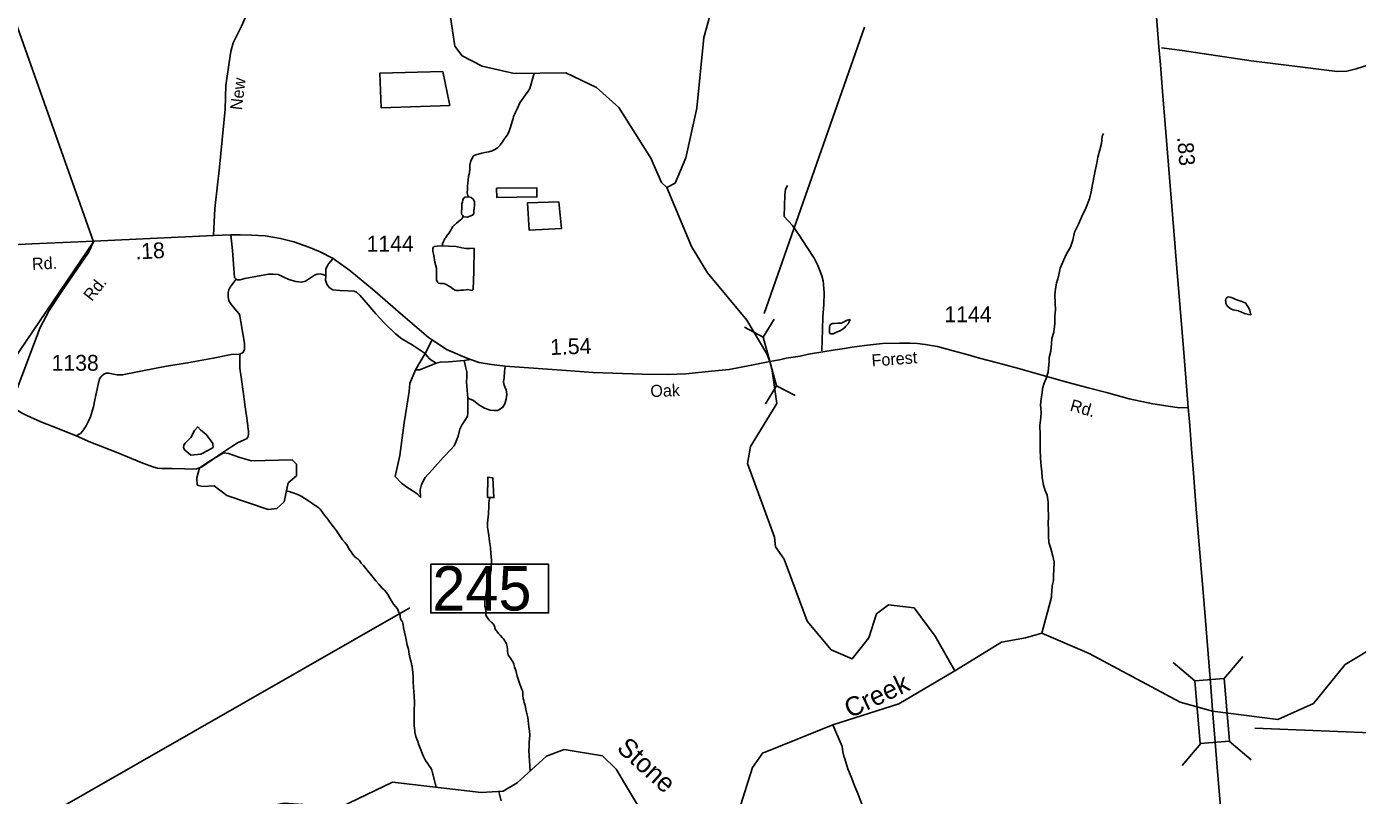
# Model space of a CAD drawing. Extents: x 2082433 to 2279600, y 546599 to 755198.
# Drawn here: x 2180473 to 2190966, y 578053 to 584119 of the extents above; entities that cross this region are included whole.
import ezdxf

# ---------------------------------------------------------------- set-up
doc = ezdxf.new("R2010")
doc.units = 0
for name, color, linetype in [('Exist Boundary Political Fire Districts', 7, 'Continuous'), ('Exist Hydrographic Creek Single Shore', 7, 'Continuous'), ('Exist Hydrographic Creek Single Shore Label', 7, 'Continuous'), ('Exist Hydrographic Misc Water Feature', 7, 'Continuous'), ('Exist Hydrographic Pond Under 1500 Sq Ft', 7, 'Continuous'), ('Exist Road Non-System Type 51', 7, 'Continuous'), ('Exist Road Primary US Attributed', 7, 'Continuous'), ('Exist Road Primary US Mileage Hundredths English Label', 7, 'Continuous'), ('Exist Road Primary US Structure Standard Bridge CELL', 7, 'Continuous'), ('Exist Road Primary US Structure Standard Bridge Number Label', 7, 'Continuous'), ('Exist Road Secondary Mileage Hundredths English Label', 7, 'Continuous'), ('Exist Road Secondary Structure Culvert CELL', 7, 'Continuous'), ('Exist Road Secondary Structure Culvert Number Label', 7, 'Continuous'), ('Exist Road Secondary Structure Standard Bridge Number Label', 7, 'Continuous'), ('Exist Road Secondary Type 51 Attributed', 7, 'Continuous'), ('Exist Road Secondary Type 51 Label', 7, 'Continuous'), ('Exist Road Secondary Type 51 Number Label', 7, 'Continuous')]:
    doc.layers.add(name, color=color, linetype=linetype)

msp = doc.modelspace()

# ---------------------------------------------------------------- linework, layer by layer
at = {"layer": 'Exist Boundary Political Fire Districts'}
msp.add_lwpolyline([(2179725, 580542), (2181000, 582421), (2180147, 584830)], dxfattribs=at)
at = {"layer": 'Exist Hydrographic Creek Single Shore'}
for points in [[(2185521, 582850), (2185588, 582884), (2185670, 583083), (2185759, 583475), (2185814, 584034), (2185888, 584308), (2185945, 584419), (2186327, 584769), (2186438, 584957)], [(2185521, 582850), (2185479, 582890), (2185395, 583082), (2185143, 583480), (2184967, 583638), (2184725, 583755), (2184317, 583750), (2184066, 583807), (2183908, 583889), (2183849, 583966), (2183805, 584265)], [(2183957, 582775), (2183953, 582787), (2183950, 582797), (2183948, 582807), (2183948, 582815), (2183949, 582829), (2183950, 582857), (2183952, 582889), (2183954, 582907), (2183958, 582937), (2183966, 582965), (2183967, 582999), (2183969, 583027), (2183977, 583059), (2183985, 583079), (2183991, 583093), (2183995, 583097), (2184001, 583101), (2184015, 583107), (2184023, 583111), (2184037, 583114), (2184063, 583120), (2184087, 583126), (2184117, 583130), (2184143, 583140), (2184164, 583150), (2184186, 583162), (2184208, 583185), (2184216, 583196), (2184226, 583211), (2184238, 583230), (2184254, 583251), (2184264, 583265), (2184276, 583289), (2184283, 583309), (2184289, 583325), (2184303, 583371), (2184309, 583395), (2184313, 583409), (2184321, 583427), (2184329, 583445), (2184343, 583477), (2184362, 583517), (2184386, 583552), (2184394, 583563), (2184406, 583581), (2184428, 583611), (2184440, 583630), (2184475, 583752)], [(2188965, 583276), (2188955, 583256), (2188950, 583198), (2188936, 583148), (2188921, 583088), (2188913, 583043), (2188901, 582994), (2188892, 582942), (2188878, 582873), (2188866, 582815), (2188855, 582761), (2188825, 582687), (2188794, 582621), (2188768, 582561), (2188737, 582497), (2188723, 582435), (2188704, 582378), (2188674, 582326), (2188650, 582274), (2188623, 582214), (2188609, 582148), (2188594, 582094), (2188586, 582050), (2188582, 582004), (2188584, 581936), (2188585, 581884), (2188582, 581836), (2188580, 581778), (2188572, 581708), (2188557, 581658), (2188555, 581616), (2188549, 581558), (2188537, 581508), (2188536, 581478), (2188530, 581426), (2188527, 581392), (2188513, 581343), (2188497, 581305), (2188484, 581265), (2188480, 581229), (2188472, 581183), (2188468, 581135), (2188473, 581077), (2188471, 581035), (2188463, 580971), (2188464, 580899), (2188466, 580842), (2188464, 580785), (2188467, 580712), (2188474, 580651), (2188478, 580607), (2188482, 580562), (2188492, 580502), (2188505, 580460), (2188521, 580422), (2188527, 580366), (2188527, 580320), (2188530, 580256), (2188528, 580196), (2188531, 580148), (2188531, 580098), (2188534, 580048), (2188550, 580000), (2188565, 579942), (2188575, 579894), (2188573, 579833), (2188571, 579794), (2188569, 579750), (2188560, 579706), (2188556, 579662), (2188554, 579640), (2188554, 579616), (2188479, 579333)], [(2187791, 579036), (2187637, 579309), (2187471, 579534), (2187269, 579558), (2187174, 579487), (2187115, 579297), (2186984, 579131), (2186818, 579202), (2186628, 579428), (2186447, 579916), (2186378, 580015), (2186370, 580090), (2186158, 580672), (2186182, 580806), (2186389, 581146), (2186353, 581402), (2186333, 581477), (2186310, 581537), (2186152, 581804), (2185841, 582177), (2185715, 582383), (2185521, 582850)], [(2183753, 582390), (2183753, 582404), (2183761, 582424), (2183765, 582433), (2183772, 582448), (2183778, 582456), (2183792, 582477), (2183804, 582493), (2183812, 582506), (2183818, 582514), (2183824, 582524), (2183834, 582541), (2183842, 582549), (2183846, 582553), (2183854, 582561), (2183864, 582569), (2183878, 582581), (2183893, 582591), (2183904, 582603), (2183910, 582611), (2183918, 582623)], [(2188479, 579333), (2188851, 579174), (2189570, 578789), (2189823, 578717), (2190338, 578652), (2190620, 578778), (2190869, 579087), (2191142, 579249), (2191408, 579316), (2192099, 579332), (2192467, 579281), (2192893, 579168), (2193134, 579196), (2193274, 579304), (2193478, 579930), (2193611, 580082), (2193785, 580140), (2194176, 580162), (2194309, 580255), (2194491, 580438), (2194674, 580572), (2194956, 580691), (2195148, 580651), (2195182, 580601)], [(2182521, 580452), (2182532, 580454), (2182542, 580452), (2182564, 580444), (2182582, 580437), (2182597, 580432), (2182616, 580425), (2182638, 580415), (2182667, 580395), (2182695, 580377), (2182719, 580361), (2182741, 580347), (2182759, 580335), (2182771, 580325), (2182779, 580320), (2182789, 580312), (2182808, 580284), (2182823, 580264), (2182848, 580232), (2182865, 580208), (2182892, 580173), (2182916, 580140), (2182944, 580101), (2182964, 580071), (2182984, 580045), (2182997, 580029), (2183016, 579995), (2183031, 579975), (2183045, 579955), (2183065, 579933), (2183087, 579918), (2183097, 579907), (2183111, 579885), (2183129, 579866), (2183158, 579830), (2183184, 579798), (2183226, 579747), (2183250, 579721), (2183274, 579691), (2183294, 579673), (2183311, 579653), (2183321, 579639), (2183337, 579609), (2183349, 579589), (2183367, 579563), (2183381, 579543), (2183397, 579524), (2183403, 579513), (2183409, 579497), (2183413, 579487), (2183418, 579473), (2183419, 579459), (2183421, 579446), (2183430, 579432), (2183436, 579422), (2183442, 579402), (2183446, 579374), (2183454, 579342), (2183460, 579308), (2183467, 579280), (2183475, 579238), (2183483, 579206), (2183487, 579186), (2183489, 579168), (2183495, 579140), (2183503, 579116), (2183508, 579092), (2183514, 579064), (2183518, 579026), (2183522, 578986), (2183522, 578944), (2183525, 578912), (2183527, 578866), (2183529, 578844), (2183529, 578822), (2183531, 578799), (2183531, 578771), (2183530, 578734), (2183528, 578688), (2183528, 578647), (2183530, 578604), (2183531, 578582), (2183533, 578564), (2183534, 578553), (2183543, 578519), (2183559, 578479), (2183567, 578451), (2183575, 578427), (2183583, 578407), (2183594, 578379), (2183602, 578361), (2183616, 578333), (2183624, 578321), (2183634, 578307), (2183648, 578287), (2183658, 578273), (2183664, 578265), (2183668, 578251), (2183672, 578241), (2183703, 578117)], [(2184128, 580403), (2184124, 580395), (2184120, 580377), (2184118, 580363), (2184118, 580333), (2184115, 580275), (2184109, 580227), (2184107, 580203), (2184107, 580169), (2184112, 580139), (2184118, 580103), (2184124, 580057), (2184130, 580009), (2184134, 579961), (2184139, 579913), (2184139, 579887), (2184137, 579858), (2184135, 579833), (2184132, 579809), (2184127, 579781), (2184118, 579747), (2184106, 579701), (2184100, 579667), (2184096, 579645), (2184091, 579619), (2184088, 579601), (2184086, 579581), (2184085, 579565), (2184087, 579547), (2184091, 579531), (2184093, 579513), (2184095, 579489), (2184095, 579477), (2184099, 579465), (2184109, 579451), (2184119, 579438), (2184130, 579426), (2184139, 579418), (2184143, 579414), (2184151, 579408), (2184158, 579400), (2184160, 579394), (2184164, 579380), (2184166, 579372), (2184168, 579364), (2184172, 579356), (2184180, 579348), (2184194, 579330), (2184208, 579318), (2184224, 579300), (2184234, 579288), (2184244, 579274), (2184250, 579262), (2184256, 579248), (2184261, 579229), (2184264, 579206), (2184266, 579188), (2184267, 579179), (2184267, 579172), (2184271, 579162), (2184273, 579158), (2184289, 579135), (2184301, 579115), (2184309, 579105), (2184315, 579089), (2184319, 579067), (2184330, 579039), (2184342, 578995), (2184348, 578971), (2184362, 578931), (2184372, 578905), (2184378, 578889), (2184383, 578879), (2184384, 578875), (2184386, 578871), (2184386, 578859), (2184386, 578841), (2184389, 578819), (2184393, 578801), (2184397, 578785), (2184403, 578763), (2184409, 578734), (2184416, 578710), (2184424, 578669), (2184430, 578621), (2184434, 578594), (2184439, 578560), (2184442, 578530), (2184438, 578498), (2184437, 578472), (2184437, 578439), (2184433, 578408), (2184443, 578245)], [(2187791, 579036), (2188159, 579261), (2188349, 579297), (2188479, 579333)], [(2186830, 578609), (2187352, 578775), (2187791, 579036)], [(2181467, 577887), (2181947, 577826), (2182314, 577956), (2182504, 577992), (2182948, 577959), (2183357, 578157), (2184057, 578077), (2184232, 578087), (2184340, 578153), (2184572, 578362), (2184713, 578415), (2185013, 578366), (2185122, 578259), (2185341, 577894), (2185516, 577736), (2185625, 577701), (2185800, 577694), (2185958, 577806), (2186106, 577980), (2186196, 578273), (2186279, 578390), (2186296, 578394), (2186830, 578609)], [(2187071, 577677), (2187070, 577687), (2187076, 577739), (2187080, 577803), (2187081, 577855), (2187081, 577893), (2187074, 577933), (2187067, 577965), (2187050, 578005), (2187028, 578067), (2187004, 578124), (2186975, 578200), (2186949, 578264), (2186932, 578316), (2186922, 578350), (2186918, 578362), (2186910, 578398), (2186904, 578440), (2186830, 578609)], [(2184215, 578009), (2184196, 578085)]]:
    msp.add_lwpolyline(points, dxfattribs=at)
at = {"layer": 'Exist Hydrographic Misc Water Feature'}
msp.add_lwpolyline([(2190125, 581845), (2190118, 581880), (2190106, 581908), (2190096, 581922), (2190086, 581936), (2190068, 581946), (2190048, 581954), (2190008, 581966), (2189986, 581977), (2189964, 581985), (2189952, 581987), (2189940, 581985), (2189934, 581977), (2189930, 581971), (2189926, 581959), (2189928, 581949), (2189930, 581935), (2189934, 581925), (2189946, 581911), (2189960, 581897), (2189973, 581891), (2189986, 581885), (2190028, 581876), (2190077, 581856), (2190109, 581848), (2190125, 581845)], dxfattribs=at)
at = {"layer": 'Exist Hydrographic Pond Under 1500 Sq Ft'}
for points in [[(2183754, 583764), (2183258, 583751), (2183270, 583479), (2183810, 583498), (2183754, 583764)], [(2184178, 582844), (2184496, 582848), (2184497, 582776), (2184181, 582770), (2184178, 582844)], [(2183957, 582775), (2183931, 582773), (2183923, 582769), (2183919, 582765), (2183913, 582749), (2183909, 582735), (2183905, 582721), (2183904, 582689), (2183903, 582653), (2183906, 582635), (2183912, 582625), (2183918, 582623)], [(2183918, 582623), (2183923, 582619), (2183948, 582617), (2183975, 582625), (2183994, 582634), (2183999, 582646), (2183999, 582668), (2184001, 582681), (2184005, 582712), (2184005, 582736), (2184003, 582744), (2183993, 582759), (2183979, 582771), (2183957, 582775)], [(2184671, 582736), (2184423, 582729), (2184436, 582513), (2184690, 582525), (2184671, 582736)], [(2183753, 582390), (2183799, 582388), (2183861, 582383), (2183905, 582375), (2183939, 582369), (2183971, 582368), (2184001, 582370), (2184000, 582186), (2183995, 582046), (2183989, 582040), (2183983, 582038), (2183953, 582044), (2183939, 582043), (2183919, 582041), (2183895, 582039), (2183879, 582037), (2183863, 582037), (2183851, 582041), (2183835, 582051), (2183817, 582063), (2183799, 582075), (2183781, 582085), (2183763, 582091), (2183737, 582092), (2183722, 582096), (2183714, 582104), (2183706, 582120), (2183704, 582146), (2183706, 582182), (2183704, 582212), (2183692, 582260), (2183683, 582312), (2183677, 582346), (2183677, 582370), (2183681, 582378), (2183687, 582384), (2183711, 582388), (2183747, 582390), (2183753, 582390)], [(2186968, 581809), (2186960, 581791), (2186951, 581774), (2186944, 581766), (2186934, 581755), (2186923, 581743), (2186904, 581730), (2186885, 581720), (2186855, 581706), (2186833, 581696), (2186827, 581694), (2186819, 581694), (2186813, 581696), (2186809, 581698), (2186805, 581700), (2186803, 581703), (2186803, 581710), (2186803, 581722), (2186805, 581751), (2186806, 581760), (2186808, 581763), (2186812, 581770), (2186816, 581772), (2186820, 581774), (2186824, 581776), (2186832, 581778), (2186840, 581778), (2186870, 581780), (2186890, 581780), (2186898, 581780), (2186906, 581784), (2186920, 581790), (2186928, 581794), (2186944, 581803), (2186964, 581808), (2186968, 581809)], [(2181888, 580902), (2181843, 580937), (2181822, 580962), (2181796, 580933), (2181768, 580877), (2181749, 580858), (2181724, 580832), (2181714, 580816), (2181711, 580796), (2181721, 580778), (2181748, 580755), (2181767, 580739), (2181848, 580745), (2181907, 580777), (2181943, 580799), (2181941, 580829), (2181916, 580867), (2181888, 580902)], [(2182378, 580309), (2182053, 580419), (2181952, 580495), (2181861, 580490), (2181818, 580502), (2181815, 580559), (2181837, 580638), (2181920, 580692), (2182025, 580755), (2182066, 580752), (2182155, 580720), (2182247, 580692), (2182568, 580702), (2182601, 580668), (2182602, 580576), (2182535, 580519), (2182503, 580369), (2182445, 580317), (2182378, 580309)], [(2184128, 580403), (2184108, 580405), (2184109, 580563), (2184149, 580559), (2184158, 580403), (2184128, 580403)]]:
    msp.add_lwpolyline(points, dxfattribs=at)
at = {"layer": 'Exist Road Non-System Type 51'}
for p, q in [((2183671, 581647), (2183615, 581540)), ((2183923, 581485), (2183974, 581493))]:
    msp.add_line(p, q, dxfattribs=at)
for points in [[(2189422, 583951), (2189584, 583932), (2190129, 583849), (2190513, 583801), (2190806, 583764), (2190882, 583767), (2190956, 583786), (2191072, 583823), (2191139, 583841), (2191190, 583841), (2191608, 583809)], [(2186744, 581560), (2186749, 581730), (2186752, 581828), (2186760, 581926), (2186761, 582022), (2186754, 582114), (2186744, 582154), (2186712, 582234), (2186683, 582292), (2186627, 582377), (2186566, 582475), (2186513, 582550), (2186447, 582620), (2186452, 582788), (2186458, 582836), (2186473, 582866)], [(2182084, 582476), (2182097, 582354), (2182112, 582139), (2182125, 582126)], [(2182832, 582155), (2182833, 582208), (2182845, 582233), (2182853, 582248), (2182889, 582289)], [(2182125, 582126), (2182098, 582092), (2182079, 582063), (2182067, 582042), (2182062, 582020), (2182061, 581989), (2182067, 581956), (2182088, 581923), (2182131, 581874), (2182148, 581854), (2182154, 581837), (2182162, 581789), (2182179, 581698), (2182190, 581621), (2182192, 581592), (2182190, 581571), (2182180, 581549), (2182154, 581534)], [(2182125, 582126), (2182136, 582121), (2182156, 582121), (2182194, 582132), (2182380, 582165), (2182414, 582165), (2182457, 582164), (2182496, 582146), (2182540, 582125), (2182596, 582108), (2182639, 582103), (2182673, 582111), (2182711, 582137), (2182742, 582157), (2182765, 582165), (2182788, 582168), (2182808, 582164), (2182832, 582155)], [(2182832, 582155), (2182831, 582118), (2182840, 582088), (2182860, 582060), (2182887, 582043), (2182944, 582036), (2183007, 582035), (2183056, 582032), (2183075, 582024), (2183100, 582000), (2183151, 581943), (2183226, 581852), (2183296, 581779), (2183381, 581695), (2183433, 581657), (2183514, 581608), (2183615, 581540)], [(2182154, 581534), (2182153, 581481), (2182155, 581425), (2182167, 581335), (2182181, 581240), (2182197, 581120), (2182211, 581012), (2182222, 580922), (2182223, 580901), (2182218, 580881), (2182206, 580867), (2182142, 580838), (2182090, 580807), (2182021, 580758), (2181852, 580644), (2181829, 580635), (2181813, 580629), (2181782, 580626), (2181718, 580629), (2181621, 580632), (2181537, 580633), (2181505, 580634), (2181476, 580642), (2181390, 580674), (2181178, 580761), (2180977, 580841), (2180865, 580890)], [(2182154, 581534), (2182086, 581531), (2181945, 581503), (2181742, 581466), (2181576, 581440), (2181386, 581402), (2181230, 581371), (2181187, 581372), (2181157, 581377), (2181121, 581386), (2181099, 581384), (2181081, 581377), (2181064, 581361), (2181049, 581339), (2181037, 581295), (2181012, 581175), (2181000, 581118), (2180977, 581041), (2180961, 581005), (2180942, 580970), (2180916, 580929), (2180899, 580910), (2180865, 580890)], [(2183615, 581540), (2183539, 581410), (2183495, 581302), (2183489, 581241), (2183451, 580993), (2183415, 580735), (2183378, 580570)], [(2183703, 581463), (2183618, 581429), (2183591, 581418), (2183570, 581411), (2183539, 581410)], [(2183703, 581463), (2183653, 581495), (2183634, 581517), (2183615, 581540)], [(2183923, 581485), (2183801, 581475), (2183735, 581471), (2183703, 581463)], [(2183953, 581187), (2183941, 581313), (2183944, 581357), (2183944, 581396), (2183940, 581417), (2183933, 581438), (2183923, 581485)], [(2183953, 581187), (2183997, 581168), (2184040, 581136), (2184083, 581108), (2184127, 581094), (2184159, 581090), (2184186, 581091), (2184203, 581098), (2184229, 581116), (2184243, 581143), (2184254, 581180), (2184259, 581216), (2184254, 581253), (2184239, 581291), (2184234, 581317), (2184238, 581348), (2184242, 581399), (2184247, 581439)], [(2183578, 580403), (2183577, 580465), (2183586, 580507), (2183616, 580562), (2183671, 580623), (2183758, 580720), (2183820, 580784), (2183844, 580811), (2183856, 580836), (2183875, 580888), (2183888, 580944), (2183907, 580980), (2183934, 581018), (2183949, 581046), (2183952, 581072), (2183953, 581187)], [(2180865, 580890), (2180728, 580945), (2180584, 581002), (2180474, 581050), (2180438, 581068), (2180411, 581086), (2180370, 581111)], [(2183378, 580570), (2183430, 580518), (2183471, 580486), (2183513, 580459), (2183552, 580433), (2183578, 580403)]]:
    msp.add_lwpolyline(points, dxfattribs=at)
at = {"layer": 'Exist Road Primary US Attributed'}
for points in [[(2189633, 581114), (2189615, 581347), (2189591, 581646), (2189539, 582242), (2189527, 582411), (2189460, 583221), (2189433, 583574), (2189413, 583817), (2189402, 583961), (2189380, 584228), (2189359, 584485), (2189336, 584789), (2189303, 585172), (2189275, 585505)], [(2189825, 578728), (2189812, 578906), (2189784, 579236), (2189763, 579498), (2189696, 580312), (2189675, 580596), (2189659, 580787), (2189644, 580972), (2189633, 581114)], [(2190208, 574011), (2190177, 574420), (2190160, 574612), (2190116, 575150), (2190093, 575451), (2190065, 575813), (2190026, 576278), (2189967, 576987), (2189948, 577220), (2189918, 577598), (2189867, 578211), (2189846, 578473), (2189825, 578728)]]:
    msp.add_lwpolyline(points, dxfattribs=at)
at = {"layer": 'Exist Road Primary US Structure Standard Bridge CELL'}
for p, q in [((2190063, 579148), (2189916, 578976)), ((2189513, 579103), (2189686, 578956)), ((2189731, 578463), (2189584, 578290)), ((2189956, 578481), (2190129, 578335))]:
    msp.add_line(p, q, dxfattribs=at)
msp.add_lwpolyline([(2189916, 578976), (2189957, 578482), (2189727, 578462), (2189686, 578956)], close=True, dxfattribs=at)
at = {"layer": 'Exist Road Primary US Structure Standard Bridge Number Label'}
msp.add_line((2190159, 578583), (2193593, 578447), dxfattribs=at)
at = {"layer": 'Exist Road Secondary Structure Culvert CELL'}
for p, q in [((2186367, 581811), (2186281, 581668)), ((2186134, 581747), (2186281, 581668)), ((2186386, 581286), (2186281, 581668)), ((2186300, 581143), (2186386, 581286)), ((2186533, 581208), (2186386, 581286))]:
    msp.add_line(p, q, dxfattribs=at)
at = {"layer": 'Exist Road Secondary Structure Culvert Number Label'}
msp.add_line((2186289, 581856), (2187080, 584115), dxfattribs=at)
at = {"layer": 'Exist Road Secondary Structure Standard Bridge Number Label'}
msp.add_line((2180476, 577805), (2183494, 579534), dxfattribs=at)
msp.add_lwpolyline([(2183660, 579877), (2184589, 579877), (2184589, 579493), (2183660, 579493)], close=True, dxfattribs=at)
at = {"layer": 'Exist Road Secondary Type 51 Attributed'}
msp.add_line((2181946, 582472), (2181004, 582426), dxfattribs=at)
for points in [[(2182658, 585178), (2182626, 585121), (2182606, 585081), (2182539, 584949), (2182469, 584796), (2182411, 584671), (2182283, 584389), (2182168, 584124), (2182102, 583991), (2182084, 583922), (2182071, 583836), (2182045, 583654), (2182038, 583467), (2181994, 583009), (2181957, 582684), (2181946, 582472)], [(2181004, 582426), (2180513, 582404), (2180145, 582386), (2179642, 582361), (2179321, 582349), (2178911, 582329), (2178671, 582318), (2178556, 582318), (2178505, 582322), (2178419, 582333), (2178325, 582350), (2178250, 582369), (2178180, 582385)], [(2181004, 582426), (2180962, 582338), (2180748, 582026), (2180650, 581880), (2180581, 581744), (2180534, 581626), (2180226, 580810), (2180027, 580386), (2179793, 579864), (2179633, 579546), (2179597, 579457), (2179549, 579344), (2179541, 579238), (2179549, 579158), (2179591, 578986), (2179635, 578771), (2179664, 578622), (2179681, 578560), (2179695, 578523), (2179730, 578455), (2179893, 578148), (2179911, 578106), (2179940, 578013)], [(2189633, 581114), (2189564, 581111), (2189474, 581125), (2189354, 581143), (2189166, 581181), (2188988, 581231), (2188844, 581268), (2188658, 581320), (2188452, 581376), (2188286, 581424), (2188128, 581466), (2187988, 581504), (2187897, 581530), (2187779, 581562), (2187655, 581594), (2187559, 581612), (2187497, 581618), (2187441, 581622), (2187357, 581622), (2187223, 581618), (2187151, 581612), (2187079, 581602), (2187023, 581596), (2186983, 581590), (2186921, 581580), (2186849, 581570), (2186751, 581554), (2186639, 581536), (2186573, 581520), (2186463, 581502), (2186410, 581491), (2186333, 581477), (2186189, 581447), (2186012, 581414), (2185874, 581400), (2185670, 581379), (2185528, 581374), (2185326, 581376), (2184941, 581391), (2184728, 581405), (2184432, 581426), (2184247, 581439), (2184139, 581452), (2184042, 581470), (2183974, 581493), (2183912, 581517), (2183851, 581542), (2183783, 581571), (2183671, 581647), (2183643, 581665), (2183422, 581855), (2183201, 582048), (2183021, 582196), (2182889, 582289), (2182787, 582343), (2182699, 582380), (2182580, 582422), (2182474, 582447), (2182355, 582468), (2182246, 582475), (2182158, 582477), (2182084, 582476), (2181946, 582472)]]:
    msp.add_lwpolyline(points, dxfattribs=at)

# ---------------------------------------------------------------- texts
at = {"layer": 'Exist Hydrographic Creek Single Shore Label'}
for s, rotation, p in [('Creek', 25.1024, (2186965, 578660)), ('Stone', 317.7119, (2185118, 578414))]:
    msp.add_text(s, height=150, rotation=rotation, dxfattribs=at).set_placement(p)
at = {"layer": 'Exist Road Primary US Mileage Hundredths English Label'}
msp.add_text('.83', height=125, rotation=274.5812, dxfattribs=at).set_placement((2189545, 583248))
at = {"layer": 'Exist Road Secondary Mileage Hundredths English Label'}
for s, rotation, p in [('.18', 2.907, (2181333, 582282)), ('1.54', 1.977, (2184603, 581528))]:
    msp.add_text(s, height=125, rotation=rotation, dxfattribs=at).set_placement(p)
at = {"layer": 'Exist Road Secondary Structure Standard Bridge Number Label'}
msp.add_text('245', height=350, dxfattribs=at).set_placement((2183673, 579512))
at = {"layer": 'Exist Road Secondary Type 51 Label'}
for s, rotation, p in [('New', 83.3047, (2182171, 583457)), ('Rd.', 3.0805, (2180518, 582199)), ('Rd.', 51.2703, (2180987, 581946)), ('Forest', 4.1951, (2187139, 581437)), ('Oak', 1.977, (2185393, 581196)), ('Rd.', 344.1548, (2188694, 581090))]:
    msp.add_text(s, height=95, rotation=rotation, dxfattribs=at).set_placement(p)
at = {"layer": 'Exist Road Secondary Type 51 Number Label'}
for s, p in [('1144', (2183154, 582344)), ('1144', (2187710, 581787)), ('1138', (2180670, 581404))]:
    msp.add_text(s, height=125, dxfattribs=at).set_placement(p)

doc.saveas('drawing.dxf')
